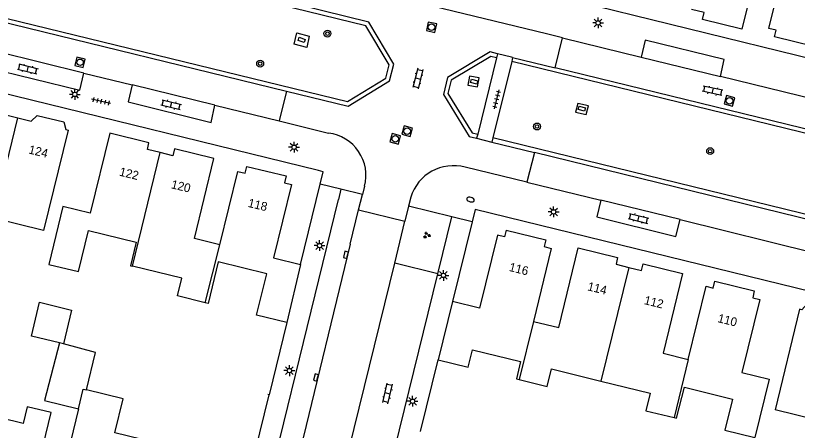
# Model space of a CAD drawing. Extents: x 125000 to 129004, y 397500 to 399008.
# Drawn here: x 126346.7 to 126436.9, y 398552.1 to 398600 of the extents above; entities that cross this region are included whole.
import ezdxf

# ---------------------------------------------------------------- set-up
doc = ezdxf.new("R2010")
doc.units = 0
for name, color, linetype in [('gg-afsc-muur', 7, 'Continuous'), ('gg-anno-huisnummerreeks BGT', 7, 'Continuous'), ('gg-bbg-bijgebouw', 7, 'Continuous'), ('gg-bbg-gedigitaliseerde bebouwing', 7, 'Continuous'), ('gg-bbg-hoofdgebouw', 7, 'Continuous'), ('gg-bbg-luifel en loopbrug', 7, 'Continuous'), ('gg-bbg-tussenscheiding', 7, 'Continuous'), ('gg-knt-verharding', 7, 'Continuous'), ('gg-knt-verharding nz', 7, 'Continuous'), ('gt-grn-weggrens', 7, 'Continuous'), ('gt-symb-boom', 7, 'Continuous'), ('gt-symb-brandkraan', 7, 'Continuous'), ('gt-symb-groenvak', 7, 'Continuous'), ('gt-symb-klinker verharding', 7, 'Continuous'), ('gt-symb-kolk', 7, 'Continuous'), ('gt-symb-kolk center center', 7, 'Continuous'), ('gt-symb-lichtmast', 7, 'Continuous'), ('gt-symb-rioolschacht', 7, 'Continuous'), ('gt-symb-tegel verharding', 7, 'Continuous')]:
    doc.layers.add(name, color=color, linetype=linetype)

# ---------------------------------------------------------------- blocks, each defined once
blk = doc.blocks.new('gt0-LMAST')
at = {"layer": 'gt-symb-lichtmast'}
for p, q in [((-0.182, 0.173), (-0.447, 0.438)), ((-0.005, 0.246), (-0.005, 0.621)), ((0.172, 0.173), (0.437, 0.438)), ((-0.255, -0.004), (-0.63, -0.004)), ((-0.182, -0.181), (-0.447, -0.446)), ((-0.005, -0.254), (-0.005, -0.629)), ((0.437, -0.446), (0.172, -0.181)), ((0.245, -0.004), (0.62, -0.004))]:
    blk.add_line(p, q, dxfattribs=at)
blk.add_circle((-0.005, -0.004), 0.25, dxfattribs=at)
blk = doc.blocks.new('gt0-KOLK')
at = {"layer": 'gt-symb-kolk'}
blk.add_lwpolyline([(0, 0), (0.375, 0), (0.375, 0.4), (-0.375, 0.4), (-0.375, 0), (0, 0)], dxfattribs=at)
blk = doc.blocks.new('gt0-KL1')
at = {"layer": 'gt-symb-klinker verharding'}
for p, q in [((-1.15, 0.3), (1.15, 0.3)), ((-1, -0.3), (-1, 0.3)), ((-0.5, 0.3), (-0.5, 0.45)), ((0, -0.3), (0, 0.3)), ((0.5, 0.3), (0.5, 0.45)), ((1, -0.3), (1, 0.3)), ((-1.15, -0.3), (1.15, -0.3)), ((-0.5, -0.45), (-0.5, -0.3)), ((0.5, -0.45), (0.5, -0.3))]:
    blk.add_line(p, q, dxfattribs=at)
blk = doc.blocks.new('gt0-RS')
at = {"layer": 'gt-symb-rioolschacht'}
blk.add_lwpolyline([(-0.5, -0.5), (0.5, -0.5), (0.5, 0.5), (-0.5, 0.5)], close=True, dxfattribs=at)
blk.add_circle((0, 0), 0.375, dxfattribs=at)
blk = doc.blocks.new('gt0-BOOM')
at = {"layer": 'gt-symb-boom'}
for radius in [0.4, 0.2]:
    blk.add_circle((0, 0), radius, dxfattribs=at)
blk = doc.blocks.new('gt0-KOLKCC')
at = {"layer": 'gt-symb-kolk center center'}
blk.add_lwpolyline([(-0.375, 0.2), (0.375, 0.2), (0.375, -0.2), (-0.375, -0.2)], close=True, dxfattribs=at)
blk = doc.blocks.new('gt0-TEG1')
at = {"layer": 'gt-symb-tegel verharding'}
for p, q in [((-1.125, 0), (1.125, 0)), ((-0.9, -0.25), (-0.9, 0.25)), ((-0.45, -0.25), (-0.45, 0.25)), ((0, -0.25), (0, 0.25)), ((0.45, -0.25), (0.45, 0.25)), ((0.9, -0.25), (0.9, 0.25))]:
    blk.add_line(p, q, dxfattribs=at)
blk = doc.blocks.new('gt0-GRVAK')
at = {"layer": 'gt-symb-groenvak'}
for p, q in [((-0.11, 0.189), (-0.228, 0.24)), ((-0.182, 0.153), (0.088, 0.153)), ((-0.091, 0.211), (-0.156, 0.322)), ((-0.047, 0.214), (-0.047, 0.393)), ((-0.004, 0.211), (0.061, 0.322)), ((0.015, 0.189), (0.133, 0.24)), ((0.262, -0.052), (0.197, 0.059)), ((0.305, -0.049), (0.305, 0.13)), ((0.349, -0.052), (0.414, 0.059)), ((-0.245, -0.228), (-0.363, -0.177)), ((-0.318, -0.264), (-0.047, -0.264)), ((-0.226, -0.206), (-0.291, -0.095)), ((-0.183, -0.203), (-0.183, -0.024)), ((-0.139, -0.206), (-0.074, -0.095)), ((-0.12, -0.228), (-0.002, -0.177)), ((0.243, -0.074), (0.125, -0.023)), ((0.17, -0.11), (0.441, -0.11)), ((0.368, -0.074), (0.486, -0.023))]:
    blk.add_line(p, q, dxfattribs=at)
blk = doc.blocks.new('gt0-BR')
at = {"layer": 'gt-symb-brandkraan'}
for centre, radius, start, end in [((-0.244, 0), 0.206, 107.56694, 252.43307), ((0.599, -2.664), 3, 106.89205, 107.56694), ((0, -0.691), 0.938, 73.10799, 106.89205), ((-0.599, -2.664), 3, 72.43309, 73.10799), ((0.244, 0), 0.206, 287.56695, 72.43309), ((0.599, 2.664), 3, 252.43307, 253.10797), ((0, 0.691), 0.938, 253.10797, 286.89206), ((-0.599, 2.664), 3, 286.89206, 287.56695)]:
    blk.add_arc(centre, radius, start, end, dxfattribs=at)

msp = doc.modelspace()

# ---------------------------------------------------------------- linework, layer by layer
at = {"layer": 'gg-afsc-muur'}
for p, q in [((126378.017, 398564.558), (126375.987, 398556.219)), ((126393.464, 398552.008), (126395.493, 398560.274)), ((126375.987, 398556.219), (126375.837, 398556.254))]:
    msp.add_line(p, q, dxfattribs=at)
at = {"layer": 'gg-bbg-bijgebouw'}
msp.add_line((126352.246, 398562.106), (126351.794, 398562.225), dxfattribs=at)
for points in [[(126351.794, 398562.225), (126350.076, 398555.564), (126353.976, 398554.629)], [(126354.906, 398556.804), (126355.961, 398561.127), (126352.246, 398562.106)]]:
    msp.add_lwpolyline(points, dxfattribs=at)
at = {"layer": 'gg-bbg-gedigitaliseerde bebouwing'}
msp.add_line((126439.953, 398553.137), (126434.359, 398554.507), dxfattribs=at)
at = {"layer": 'gg-bbg-hoofdgebouw'}
for p, q in [((126379.605, 398571.261), (126378.017, 398564.558)), ((126397.141, 398566.991), (126395.493, 398560.274))]:
    msp.add_line(p, q, dxfattribs=at)
for points in [[(126435.702, 398606.948), (126432.798, 398607.661), (126430.533, 398598.434), (126425.987, 398599.55), (126426.178, 398600.327), (126424.707, 398600.688)], [(126440.359, 398599.089), (126439.843, 398596.973), (126439.008, 398597.177), (126438.818, 398596.4), (126434.272, 398597.516), (126434.463, 398598.293), (126433.628, 398598.498), (126435.702, 398606.948)], [(126341.692, 398590.303), (126345.138, 398589.461), (126345.432, 398588.568), (126346.981, 398588.19)], [(126346.981, 398588.19), (126348.53, 398587.811), (126349.203, 398588.467), (126352.294, 398587.717), (126352.521, 398586.835), (126352.801, 398586.766), (126349.958, 398575.182), (126344.154, 398576.598)], [(126363.421, 398584.174), (126361.966, 398584.53), (126362.121, 398585.313), (126357.589, 398586.424), (126355.346, 398577.206), (126352.195, 398577.972), (126350.568, 398571.284), (126353.999, 398570.449), (126355.155, 398575.199), (126360.651, 398573.861), (126359.99, 398571.13), (126360.231, 398571.072)], [(126370.3, 398573.552), (126367.375, 398574.261), (126369.613, 398583.494), (126365.063, 398584.597), (126364.875, 398583.819), (126363.421, 398584.174)], [(126370.3, 398573.552), (126372.377, 398581.998), (126373.205, 398581.798), (126373.393, 398582.576), (126377.958, 398581.478), (126377.745, 398580.689), (126378.57, 398580.485), (126376.478, 398572.037), (126379.605, 398571.261)], [(126403.346, 398575.24), (126403.145, 398574.467), (126402.319, 398574.667), (126400.269, 398566.224), (126397.141, 398566.991)], [(126403.346, 398575.24), (126407.896, 398574.103), (126407.702, 398573.327), (126408.526, 398573.121), (126406.484, 398564.691)], [(126406.484, 398564.691), (126409.388, 398563.982), (126411.636, 398573.181), (126416.193, 398572.068), (126416.004, 398571.296), (126417.468, 398570.937)], [(126378.017, 398564.558), (126374.53, 398565.433), (126375.725, 398570.195), (126370.111, 398571.556), (126368.946, 398566.752), (126368.598, 398566.84)], [(126368.598, 398566.84), (126365.408, 398567.649), (126365.926, 398569.694), (126360.231, 398571.072)], [(126417.468, 398570.937), (126418.932, 398570.577), (126419.123, 398571.354), (126423.678, 398570.239), (126421.428, 398561.03), (126424.342, 398560.318)], [(126424.342, 398560.318), (126426.397, 398568.752), (126427.223, 398568.55), (126427.414, 398569.327), (126431.96, 398568.209), (126431.773, 398567.433), (126432.597, 398567.234), (126430.535, 398558.79), (126433.66, 398558.027), (126432.02, 398551.311)], [(126442.766, 398564.73), (126441.396, 398565.064), (126441.148, 398565.947), (126438.076, 398566.71), (126437.426, 398566.034), (126437.175, 398566.105), (126434.359, 398554.507)], [(126395.493, 398560.274), (126398.934, 398559.417), (126399.437, 398561.435), (126404.992, 398560.071), (126404.505, 398558.073), (126404.825, 398557.994)], [(126404.825, 398557.994), (126408.054, 398557.194), (126408.555, 398559.213), (126414.247, 398557.814)], [(126414.247, 398557.814), (126419.939, 398556.414), (126419.448, 398554.401), (126422.72, 398553.61)], [(126422.72, 398553.61), (126423, 398553.542), (126423.889, 398557.111), (126429.458, 398555.726), (126428.571, 398552.158), (126432.02, 398551.311)], [(126367.396, 398541.262), (126368.227, 398544.862), (126370.547, 398544.258), (126371.602, 398548.58), (126358.196, 398551.852), (126359.151, 398555.768), (126354.906, 398556.804)], [(126342.108, 398554.27), (126339.385, 398543.128), (126341.258, 398542.677), (126341.022, 398541.705), (126344.84, 398540.778), (126345.074, 398541.75), (126346.962, 398541.295), (126347.951, 398545.337), (126348.629, 398545.171), (126350.832, 398554.179), (126348.081, 398554.852), (126347.61, 398552.924), (126342.108, 398554.27)], [(126353.976, 398554.629), (126351.294, 398543.508), (126355.395, 398542.519), (126354.612, 398539.416), (126356.999, 398538.814), (126356.71, 398537.649), (126363.646, 398535.933), (126363.918, 398537.093), (126366.434, 398536.49)]]:
    msp.add_lwpolyline(points, dxfattribs=at)
at = {"layer": 'gg-bbg-luifel en loopbrug'}
for points in [[(126351.794, 398562.225), (126348.556, 398563.013), (126349.504, 398566.912)], [(126349.504, 398566.912), (126353.197, 398566.013), (126352.246, 398562.106)]]:
    msp.add_lwpolyline(points, dxfattribs=at)
at = {"layer": 'gg-bbg-tussenscheiding'}
for p, q in [((126344.154, 398576.598), (126346.981, 398588.19)), ((126360.231, 398571.072), (126363.421, 398584.174)), ((126368.598, 398566.84), (126370.3, 398573.552)), ((126417.468, 398570.937), (126414.247, 398557.814)), ((126406.484, 398564.691), (126404.825, 398557.994)), ((126424.342, 398560.318), (126422.72, 398553.61))]:
    msp.add_line(p, q, dxfattribs=at)
msp.add_lwpolyline([(126353.976, 398554.629), (126354.523, 398556.896), (126354.906, 398556.804)], dxfattribs=at)
at = {"layer": 'gg-knt-verharding'}
for p, q in [((126277.112, 398615.943), (126377.976, 398591.273)), ((126442.945, 398593.869), (126405.897, 398603.002)), ((126408.971, 398593.976), (126409.82, 398597.415)), ((126409.82, 398597.415), (126418.896, 398595.195)), ((126381.695, 398582.102), (126328.354, 398595.152)), ((126402.223, 398595.106), (126400.046, 398586.31)), ((126402.343, 398595.591), (126402.223, 398595.106)), ((126403.961, 398595.17), (126402.343, 398595.591)), ((126404.079, 398595.142), (126403.961, 398595.17)), ((126404.079, 398595.142), (126403.967, 398594.687)), ((126404.079, 398595.142), (126408.971, 398593.976)), ((126403.967, 398594.687), (126401.799, 398585.868)), ((126517.51, 398566.878), (126403.967, 398594.687)), ((126354.602, 398593.356), (126360.194, 398591.977)), ((126515.98, 398567.758), (126408.971, 398593.976)), ((126453.487, 398586.734), (126428.052, 398592.957)), ((126377.976, 398591.273), (126377.135, 398587.832)), ((126369.721, 398589.646), (126377.135, 398587.832)), ((126377.135, 398587.832), (126382.85, 398586.433)), ((126400.046, 398586.31), (126399.926, 398585.825)), ((126399.926, 398585.825), (126401.682, 398585.392)), ((126401.799, 398585.868), (126401.682, 398585.392)), ((126401.682, 398585.392), (126406.588, 398584.182)), ((126513.861, 398558.458), (126401.799, 398585.868)), ((126406.588, 398584.182), (126405.732, 398580.749)), ((126513.742, 398557.972), (126406.588, 398584.182)), ((126405.732, 398580.749), (126398.596, 398582.484)), ((126379.605, 398571.261), (126381.882, 398580.541)), ((126405.732, 398580.749), (126414.254, 398578.686)), ((126384.251, 398579.96), (126383.969, 398578.782)), ((126386.746, 398579.361), (126384.251, 398579.96)), ((126387, 398580.304), (126386.746, 398579.361)), ((126386.307, 398577.579), (126386.746, 398579.361)), ((126392.327, 398579.026), (126392.079, 398578.001)), ((126392.079, 398578.001), (126391.648, 398576.268)), ((126397.061, 398576.775), (126392.079, 398578.001)), ((126385.344, 398573.61), (126386.307, 398577.579)), ((126386.307, 398577.579), (126391.648, 398576.268)), ((126390.468, 398571.416), (126391.648, 398576.268)), ((126395.467, 398570.327), (126397.061, 398576.775)), ((126399.403, 398576.2), (126397.141, 398566.991)), ((126423.405, 398576.453), (126438.905, 398572.629)), ((126385.344, 398573.61), (126375.673, 398534.01)), ((126395.435, 398570.198), (126390.468, 398571.416)), ((126387.621, 398538.292), (126395.435, 398570.198)), ((126395.435, 398570.198), (126395.467, 398570.327))]:
    msp.add_line(p, q, dxfattribs=at)
for points in [[(126251.111, 398622.776), (126385.016, 398590.066), (126389.442, 398592.774), (126389.826, 398594.31), (126387.158, 398598.804), (126253.25, 398631.546)], [(126409.82, 398597.415), (126408.002, 398597.874), (126383.022, 398603.965), (126381.166, 398604.433)], [(126377.976, 398591.273), (126385.099, 398589.531), (126389.878, 398592.454), (126390.361, 398594.388), (126387.48, 398599.24), (126382.194, 398600.521), (126380.349, 398600.989)], [(126380.6, 398597.607), (126380.316, 398596.301), (126378.888, 398596.673), (126379.172, 398597.979), (126380.6, 398597.607)], [(126428.052, 398592.957), (126428.479, 398594.908), (126419.367, 398597.137), (126418.896, 398595.195)], [(126402.343, 398595.591), (126401.492, 398595.813), (126396.549, 398592.85), (126396.085, 398590.895), (126399.072, 398586.036), (126399.926, 398585.825)], [(126402.223, 398595.106), (126401.569, 398595.276), (126396.987, 398592.529), (126396.619, 398590.981), (126399.391, 398586.472), (126400.046, 398586.31)], [(126343.393, 398594.007), (126354.136, 398591.379), (126354.602, 398593.356)], [(126400.013, 398591.775), (126400.205, 398592.803), (126399.107, 398593.004), (126398.916, 398591.976), (126400.013, 398591.775)], [(126360.194, 398591.977), (126359.71, 398590.026), (126369.283, 398587.662), (126369.721, 398589.646)], [(126411.33, 398588.848), (126412.576, 398588.588), (126412.838, 398589.59), (126411.592, 398589.85), (126411.33, 398588.848)], [(126381.882, 398580.541), (126382.233, 398581.972), (126381.695, 398582.102)], [(126375.673, 398534.01), (126373.196, 398534.614), (126383.969, 398578.782)], [(126414.254, 398578.686), (126413.78, 398576.76), (126422.91, 398574.495), (126423.405, 398576.453)], [(126488.681, 398555.856), (126399.754, 398577.627), (126399.403, 398576.2)], [(126367.858, 398530.005), (126369.442, 398529.597), (126375.987, 398556.219)]]:
    msp.add_lwpolyline(points, dxfattribs=at)
for centre, radius, start, end in [((126382.212, 398581.531), 4.943, 345.62205, 82.5825), ((126397.231, 398577.546), 5.123, 74.55026, 163.21227)]:
    msp.add_arc(centre, radius, start, end, dxfattribs=at)
at = {"layer": 'gg-knt-verharding nz'}
for p, q in [((126354.602, 398593.356), (126343.899, 398595.99)), ((126418.896, 398595.195), (126428.052, 398592.957)), ((126369.721, 398589.646), (126360.194, 398591.977)), ((126382.647, 398539.562), (126390.468, 398571.416))]:
    msp.add_line(p, q, dxfattribs=at)
at = {"layer": 'gt-grn-weggrens'}
for p, q in [((126384.251, 398579.96), (126381.882, 398580.541)), ((126423.405, 398576.453), (126414.254, 398578.686)), ((126399.403, 398576.2), (126397.061, 398576.775))]:
    msp.add_line(p, q, dxfattribs=at)

# ---------------------------------------------------------------- block references
at = {"layer": 'gt-symb-boom'}
for p in [(126382.712, 398597.907), (126374.945, 398594.432), (126406.895, 398587.189), (126426.869, 398584.346)]:
    msp.add_blockref('gt0-BOOM', p, dxfattribs=at)
at = {"layer": 'gt-symb-brandkraan', "rotation": -14.008443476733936}
msp.add_blockref('gt0-BR', (126399.218, 398578.755), dxfattribs=at)
at = {"layer": 'gt-symb-groenvak'}
msp.add_blockref('gt0-GRVAK', (126394.163, 398574.651), dxfattribs=at)
at = {"layer": 'gt-symb-klinker verharding'}
for p, rotation in [((126348.137, 398593.84), -13.758515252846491), ((126393.146, 398592.736), -103.93901435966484), ((126427.133, 398591.308), 168.04935273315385), ((126364.677, 398589.715), -13.758515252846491), ((126418.602, 398576.576), -13.716469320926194), ((126389.657, 398556.39), 77.22875743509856)]:
    msp.add_blockref('gt0-KL1', p, dxfattribs=dict(at, rotation=rotation))
at = {"layer": 'gt-symb-kolk'}
for p, rotation in [((126385.033, 398572.342), 76.3043211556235), ((126381.575, 398558.181), 76.28353067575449)]:
    msp.add_blockref('gt0-KOLK', p, dxfattribs=dict(at, rotation=rotation))
at = {"layer": 'gt-symb-kolk center center'}
for p, rotation in [((126379.734, 398597.172), -18.126812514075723), ((126399.638, 398592.371), -15.481185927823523), ((126412.067, 398589.255), -14.411265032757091)]:
    msp.add_blockref('gt0-KOLKCC', p, dxfattribs=dict(at, rotation=rotation))
at = {"layer": 'gt-symb-lichtmast'}
for p in [(126413.943, 398599.145), (126353.57, 398590.897), (126378.858, 398584.806), (126408.815, 398577.346), (126381.806, 398573.456), (126396.091, 398570.01), (126378.324, 398559.028), (126392.537, 398555.494)]:
    msp.add_blockref('gt0-LMAST', p, dxfattribs=at)
at = {"layer": 'gt-symb-rioolschacht'}
for p, rotation in [((126394.719, 398598.641), 167.28466300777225), ((126354.166, 398594.593), -14.119602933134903), ((126429.097, 398590.141), 164.8655249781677), ((126391.903, 398586.653), -15.481185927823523), ((126390.542, 398585.772), -15.48118592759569)]:
    msp.add_blockref('gt0-RS', p, dxfattribs=dict(at, rotation=rotation))
at = {"layer": 'gt-symb-tegel verharding'}
for p, rotation in [((126402.237, 398590.312), 76.1165819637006), ((126356.592, 398590.092), 167.8252488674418)]:
    msp.add_blockref('gt0-TEG1', p, dxfattribs=dict(at, rotation=rotation))

# ---------------------------------------------------------------- texts
at = {"layer": 'gg-anno-huisnummerreeks BGT'}
for s, rotation, p in [('124', 346.4, (126348.163, 398584.088)), ('122', 346.2, (126358.629, 398581.536)), ('120', 346.4, (126364.609, 398580.076)), ('118', 346.5, (126373.471, 398577.928)), ('116', 346, (126403.593, 398570.539)), ('114', 346.3, (126412.64, 398568.303)), ('112', 346.2, (126419.176, 398566.709)), ('110', 346.2, (126427.666, 398564.63))]:
    msp.add_text(s, height=1, rotation=rotation, dxfattribs=at).set_placement(p)

doc.saveas('drawing.dxf')
